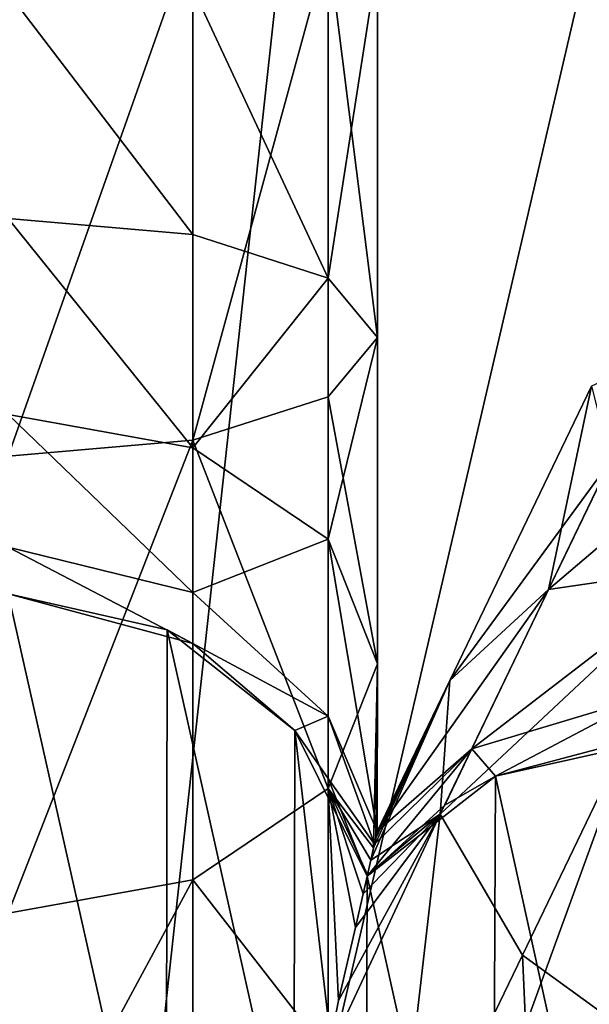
# Model space of a CAD drawing. Header units: millimetres. Extents: x 3 to 496, y 3 to 509.
# Tile 293 of 445: x 249.4 to 252.49, y 263.43 to 268.77. Entities that reach past the tile are written whole.
import ezdxf

# ---------------------------------------------------------------- set-up
doc = ezdxf.new("R2010")
doc.units = ezdxf.units.MM
doc.header["$LTSCALE"] = 25.4
doc.layers.get('0').update_dxf_attribs({"true_color": 0xff5454})

# ---------------------------------------------------------------- blocks, each defined once
blk = doc.blocks.new('FORM-M-9673.STL#1')
at = {"color": 0}
mesh = blk.add_polyface(dxfattribs=at)
corners = [(255.8367, 283.5266, 4.5183), (252.4774, 284.3073, 4.4765), (249.3426, 255.6085, 2.1311)]
mesh.append_faces([[corners[k] for k in face] for face in [(0, 1, 2)]], dxfattribs={"color": 0})
mesh = blk.add_polyface(dxfattribs=at)
corners = [(252.4774, 284.3073, 4.4765), (249.3426, 284.0584, 4.4014), (249.3426, 255.6085, 2.1311)]
mesh.append_faces([[corners[k] for k in face] for face in [(0, 1, 2)]], dxfattribs={"color": 0})
mesh = blk.add_polyface(dxfattribs=at)
corners = [(259.2317, 282.7995, 4.5431), (255.8367, 283.5266, 4.5183), (249.3426, 255.6085, 2.1311)]
mesh.append_faces([[corners[k] for k in face] for face in [(0, 1, 2)]], dxfattribs={"color": 0})
mesh = blk.add_polyface(dxfattribs=at)
corners = [(261.6866, 281.241, 4.4014), (259.2317, 282.7995, 4.5431), (249.3426, 255.6085, 2.1311)]
mesh.append_faces([[corners[k] for k in face] for face in [(0, 1, 2)]], dxfattribs={"color": 0})
mesh = blk.add_polyface(dxfattribs=at)
corners = [(264.6189, 280.1051, 4.4765), (261.6866, 281.241, 4.4014), (249.3426, 255.6085, 2.1311)]
mesh.append_faces([[corners[k] for k in face] for face in [(0, 1, 2)]], dxfattribs={"color": 0})
mesh = blk.add_polyface(dxfattribs=at)
corners = [(267.3068, 277.9442, 4.5183), (264.6189, 280.1051, 4.4765), (249.3426, 255.6085, 2.1311)]
mesh.append_faces([[corners[k] for k in face] for face in [(0, 1, 2)]], dxfattribs={"color": 0})
mesh = blk.add_polyface(dxfattribs=at)
corners = [(270.0501, 275.816, 4.5431), (267.3068, 277.9442, 4.5183), (249.3426, 255.6085, 2.1311)]
mesh.append_faces([[corners[k] for k in face] for face in [(0, 1, 2)]], dxfattribs={"color": 0})
mesh = blk.add_polyface(dxfattribs=at)
corners = [(271.5857, 273.3467, 4.4014), (270.0501, 275.816, 4.5431), (249.3426, 255.6085, 2.1311)]
mesh.append_faces([[corners[k] for k in face] for face in [(0, 1, 2)]], dxfattribs={"color": 0})
mesh = blk.add_polyface(dxfattribs=at)
corners = [(273.7348, 271.051, 4.4765), (271.5857, 273.3467, 4.4014), (249.3426, 255.6085, 2.1311)]
mesh.append_faces([[corners[k] for k in face] for face in [(0, 1, 2)]], dxfattribs={"color": 0})
mesh = blk.add_polyface(dxfattribs=at)
corners = [(275.2189, 267.9379, 4.5183), (273.7348, 271.051, 4.4765), (249.3426, 255.6085, 2.1311)]
mesh.append_faces([[corners[k] for k in face] for face in [(0, 1, 2)]], dxfattribs={"color": 0})
mesh = blk.add_polyface(dxfattribs=at)
corners = [(250.3426, 269.2364, 4.0234), (249.3426, 266.4007, 4.1028), (249.3426, 269.2596, 3.7565), (250.3426, 266.4869, 4.3565)]
mesh.append_faces([[corners[k] for k in face] for face in [(0, 1, 2), (1, 0, 3)]], dxfattribs={"vtx0": -1, "color": 0})
mesh = blk.add_polyface(dxfattribs=at)
corners = [(251.0746, 269.1731, 4.7528), (250.3426, 266.4869, 4.3565), (250.3426, 269.2364, 4.0234), (251.0746, 266.7225, 5.0495)]
mesh.append_faces([[corners[k] for k in face] for face in [(0, 1, 2), (1, 0, 3)]], dxfattribs={"vtx0": -1, "color": 0})
mesh = blk.add_polyface(dxfattribs=at)
corners = [(251.0746, 269.1731, 4.7528), (251.3426, 267.0444, 5.9963), (251.0746, 266.7225, 5.0495), (251.3426, 269.0865, 5.749)]
mesh.append_faces([[corners[k] for k in face] for face in [(0, 1, 2), (1, 0, 3)]], dxfattribs={"vtx0": -1, "color": 0})
mesh = blk.add_polyface(dxfattribs=at)
corners = [(251.3426, 269.0865, 5.749), (251.0746, 267.3663, 6.9431), (251.3426, 267.0444, 5.9963), (251.0746, 269, 6.7452)]
mesh.append_faces([[corners[k] for k in face] for face in [(0, 1, 2), (1, 0, 3)]], dxfattribs={"vtx0": -1, "color": 0})
mesh = blk.add_polyface(dxfattribs=at)
corners = [(251.0746, 267.3663, 6.9431), (250.3426, 268.9366, 7.4746), (250.3426, 267.6019, 7.6362), (251.0746, 269, 6.7452)]
mesh.append_faces([[corners[k] for k in face] for face in [(0, 1, 2), (1, 0, 3)]], dxfattribs={"vtx0": -1, "color": 0})
mesh = blk.add_polyface(dxfattribs=at)
corners = [(250.3426, 267.6019, 7.6362), (249.3426, 268.9134, 7.7415), (249.3426, 267.6882, 7.8899), (250.3426, 268.9366, 7.4746)]
mesh.append_faces([[corners[k] for k in face] for face in [(0, 1, 2), (1, 0, 3)]], dxfattribs={"vtx0": -1, "color": 0})
mesh = blk.add_polyface(dxfattribs=at)
corners = [(276.7672, 264.8301, 4.5431), (275.2189, 267.9379, 4.5183), (249.3426, 255.6085, 2.1311)]
mesh.append_faces([[corners[k] for k in face] for face in [(0, 1, 2)]], dxfattribs={"color": 0})
mesh = blk.add_polyface(dxfattribs=at)
corners = [(250.3426, 266.4453, 8.3215), (249.3426, 267.6882, 7.8899), (249.3426, 266.6263, 8.519), (250.3426, 267.6019, 7.6362)]
mesh.append_faces([[corners[k] for k in face] for face in [(0, 1, 2), (1, 0, 3)]], dxfattribs={"vtx0": -1, "color": 0})
mesh = blk.add_polyface(dxfattribs=at)
corners = [(251.0746, 267.3663, 6.9431), (250.3426, 266.4453, 8.3215), (251.0746, 265.9505, 7.782), (250.3426, 267.6019, 7.6362)]
mesh.append_faces([[corners[k] for k in face] for face in [(0, 1, 2), (1, 0, 3)]], dxfattribs={"vtx0": -1, "color": 0})
mesh = blk.add_polyface(dxfattribs=at)
corners = [(251.3426, 267.0444, 5.9963), (251.0746, 265.9505, 7.782), (251.3426, 265.2747, 7.0449), (251.0746, 267.3663, 6.9431)]
mesh.append_faces([[corners[k] for k in face] for face in [(0, 1, 2), (1, 0, 3)]], dxfattribs={"vtx0": -1, "color": 0})
mesh = blk.add_polyface(dxfattribs=at)
corners = [(251.0746, 266.7225, 5.0495), (251.3426, 265.2747, 7.0449), (251.0746, 264.5989, 6.3078), (251.3426, 267.0444, 5.9963)]
mesh.append_faces([[corners[k] for k in face] for face in [(0, 1, 2), (1, 0, 3)]], dxfattribs={"vtx0": -1, "color": 0})
mesh = blk.add_polyface(dxfattribs=at)
corners = [(252.2693, 265.6779, 7.782), (252.5025, 266.7797, 5.9963), (251.7347, 265.1852, 7.0449), (252.8836, 266.9534, 6.9431)]
mesh.append_faces([[corners[k] for k in face] for face in [(0, 1, 2), (1, 0, 3)]], dxfattribs={"vtx0": -1, "color": 0})
mesh = blk.add_polyface(dxfattribs=at)
corners = [(252.2693, 265.6779, 7.782), (253.6454, 266.8481, 7.6362), (252.8836, 266.9534, 6.9431), (253.1435, 265.806, 8.3215)]
mesh.append_faces([[corners[k] for k in face] for face in [(0, 1, 2), (1, 0, 3)]], dxfattribs={"vtx0": -1, "color": 0})
mesh = blk.add_polyface(dxfattribs=at)
corners = [(251.7347, 265.1852, 7.0449), (252.6043, 266.3734, 5.0495), (251.6829, 264.4601, 6.3078), (252.5025, 266.7797, 5.9963)]
mesh.append_faces([[corners[k] for k in face] for face in [(0, 1, 2), (1, 0, 3)]], dxfattribs={"vtx0": -1, "color": 0})
mesh = blk.add_polyface(dxfattribs=at)
corners = [(250.3426, 266.4869, 4.3565), (251.0746, 264.5989, 6.3078), (250.3426, 264.1042, 5.7682), (251.0746, 266.7225, 5.0495)]
mesh.append_faces([[corners[k] for k in face] for face in [(0, 1, 2), (1, 0, 3)]], dxfattribs={"vtx0": -1, "color": 0})
mesh = blk.add_polyface(dxfattribs=at)
corners = [(249.3426, 266.6263, 8.519), (250.3426, 265.6624, 9.4145), (250.3426, 266.4453, 8.3215), (249.3426, 265.9077, 9.5224)]
mesh.append_faces([[corners[k] for k in face] for face in [(0, 1, 2), (1, 0, 3)]], dxfattribs={"vtx0": -1, "color": 0})
mesh = blk.add_polyface(dxfattribs=at)
corners = [(250.3426, 266.4869, 4.3565), (249.3426, 263.9231, 5.5708), (249.3426, 266.4007, 4.1028), (250.3426, 264.1042, 5.7682)]
mesh.append_faces([[corners[k] for k in face] for face in [(0, 1, 2), (1, 0, 3)]], dxfattribs={"vtx0": -1, "color": 0})
mesh = blk.add_polyface(dxfattribs=at)
corners = [(251.0746, 265.9505, 7.782), (250.3426, 265.6624, 9.4145), (251.0746, 264.9923, 9.1198), (250.3426, 266.4453, 8.3215)]
mesh.append_faces([[corners[k] for k in face] for face in [(0, 1, 2), (1, 0, 3)]], dxfattribs={"vtx0": -1, "color": 0})
mesh = blk.add_polyface(dxfattribs=at)
corners = [(251.6829, 264.4601, 6.3078), (253.1616, 265.8435, 4.3565), (252.1278, 263.6967, 5.7682), (252.6043, 266.3734, 5.0495)]
mesh.append_faces([[corners[k] for k in face] for face in [(0, 1, 2), (1, 0, 3)]], dxfattribs={"vtx0": -1, "color": 0})
mesh = blk.add_polyface(dxfattribs=at)
corners = [(251.0746, 265.9505, 7.782), (251.3414, 264.3659, 8.2941), (251.3426, 265.2747, 7.0449)]
mesh.append_faces([[corners[k] for k in face] for face in [(0, 1, 2)]], dxfattribs={"color": 0})
mesh = blk.add_polyface(dxfattribs=at)
corners = [(251.0746, 265.9505, 7.782), (251.0746, 264.9923, 9.1198), (251.3414, 264.3659, 8.2941)]
mesh.append_faces([[corners[k] for k in face] for face in [(0, 1, 2)]], dxfattribs={"color": 0})
mesh = blk.add_polyface(dxfattribs=at)
corners = [(249.3426, 265.9077, 9.5224), (250.3426, 265.3859, 10.7302), (250.3426, 265.6624, 9.4145), (249.3426, 265.6538, 10.7302)]
mesh.append_faces([[corners[k] for k in face] for face in [(0, 1, 2), (1, 0, 3)]], dxfattribs={"vtx0": -1, "color": 0})
mesh = blk.add_polyface(dxfattribs=at)
corners = [(253.1616, 265.8435, 4.3565), (252.9502, 263.0997, 5.5708), (252.1278, 263.6967, 5.7682), (254.0251, 265.3319, 4.1028)]
mesh.append_faces([[corners[k] for k in face] for face in [(0, 1, 2), (1, 0, 3)]], dxfattribs={"vtx0": -1, "color": 0})
mesh = blk.add_polyface(dxfattribs=at)
corners = [(251.8536, 264.8145, 9.1198), (253.1435, 265.806, 8.3215), (252.2693, 265.6779, 7.782), (252.8039, 265.1006, 9.4145)]
mesh.append_faces([[corners[k] for k in face] for face in [(0, 1, 2), (1, 0, 3)]], dxfattribs={"vtx0": -1, "color": 0})
mesh = blk.add_polyface(dxfattribs=at)
corners = [(252.2693, 265.6779, 7.782), (251.3414, 264.3659, 8.2941), (251.8536, 264.8145, 9.1198)]
mesh.append_faces([[corners[k] for k in face] for face in [(0, 1, 2)]], dxfattribs={"color": 0})
mesh = blk.add_polyface(dxfattribs=at)
corners = [(252.2693, 265.6779, 7.782), (251.7347, 265.1852, 7.0449), (251.3414, 264.3659, 8.2941)]
mesh.append_faces([[corners[k] for k in face] for face in [(0, 1, 2)]], dxfattribs={"color": 0})
mesh = blk.add_polyface(dxfattribs=at)
corners = [(243.4488, 256.9537, 20.7302), (243.0791, 258.6248, 20.7302), (243.0709, 256.1621, 20.7302), (243.4517, 257.8308, 20.7302), (255.2364, 256.9537, 20.7302), (255.6061, 258.6248, 20.7302), (255.2334, 257.8308, 20.7302), (255.6143, 256.1621, 20.7302), (241.4724, 259.3986, 20.7302), (241.1046, 261.0783, 20.7302), (241.0988, 260.1969, 20.7302), (241.4888, 261.8716, 20.7302), (241.4888, 249.3453, 20.7302), (242.1768, 248.7942, 20.7302), (242.1768, 262.4227, 20.7302), (242.3906, 255.6085, 20.7302), (243.0348, 248.5924, 20.7302), (243.0709, 255.0548, 20.7302), (243.0791, 252.5921, 20.7302), (243.8963, 248.779, 20.7302), (243.9322, 252.3884, 20.7302), (243.906, 247.8976, 20.7302), (244.2937, 247.106, 20.7302), (244.6162, 251.8393, 20.7302), (244.9841, 246.5579, 20.7302), (244.9994, 251.0503, 20.7302), (245.0081, 250.1732, 20.7302), (245.843, 246.3599, 20.7302), (245.8651, 250.3598, 20.7302), (246.7036, 246.5503, 20.7302), (246.7196, 250.1618, 20.7302), (247.3988, 247.0922, 20.7302), (247.4072, 249.6172, 20.7302), (247.79, 246.3024, 20.7302), (247.7956, 248.8308, 20.7302), (248.4828, 245.7574, 20.7302), (248.4868, 249.3708, 20.7302), (249.3426, 245.5631, 20.7302), (249.3426, 249.5631, 20.7302), (250.2024, 245.7574, 20.7302), (250.1984, 249.3708, 20.7302), (250.8896, 248.8308, 20.7302), (250.8952, 246.3024, 20.7302), (251.278, 249.6172, 20.7302), (251.2864, 247.0922, 20.7302), (251.9656, 250.1618, 20.7302), (251.9816, 246.5503, 20.7302), (252.8201, 250.3598, 20.7302), (252.8422, 246.3599, 20.7302), (253.6771, 250.1732, 20.7302), (253.7011, 246.5579, 20.7302), (253.6858, 251.0503, 20.7302), (254.069, 251.8393, 20.7302), (254.3914, 247.106, 20.7302), (254.753, 252.3884, 20.7302), (254.7792, 247.8976, 20.7302), (254.7889, 248.779, 20.7302), (255.6061, 252.5921, 20.7302), (255.6504, 248.5924, 20.7302), (255.6143, 255.0548, 20.7302), (256.2946, 255.6085, 20.7302), (256.5084, 248.7942, 20.7302), (255.2364, 254.2633, 20.7302), (255.2334, 253.3861, 20.7302), (243.4488, 254.2633, 20.7302), (243.4517, 253.3861, 20.7302), (239.5491, 253.3732, 20.7302), (239.9243, 255.0513, 20.7302), (239.5472, 254.2546, 20.7302), (239.9298, 252.5782, 20.7302), (240.6073, 255.6085, 20.7302), (240.6153, 252.024, 20.7302), (241.1046, 250.1386, 20.7302), (241.4724, 251.8184, 20.7302), (241.0988, 251.0201, 20.7302), (239.9243, 256.1656, 20.7302), (239.5491, 257.8438, 20.7302), (239.5472, 256.9623, 20.7302), (239.9298, 258.6388, 20.7302), (240.6153, 259.1929, 20.7302), (243.0348, 262.6246, 20.7302), (243.8963, 262.438, 20.7302), (243.9322, 258.8285, 20.7302), (243.906, 263.3193, 20.7302), (244.2937, 264.111, 20.7302), (244.6162, 259.3777, 20.7302), (244.9841, 264.659, 20.7302), (244.9994, 260.1667, 20.7302), (245.0081, 261.0438, 20.7302), (245.843, 264.8571, 20.7302), (245.8651, 260.8571, 20.7302), (246.7036, 264.6666, 20.7302), (246.7196, 261.0551, 20.7302), (247.3988, 264.1247, 20.7302), (247.4072, 261.5997, 20.7302), (247.79, 264.9146, 20.7302), (247.7956, 262.3862, 20.7302), (248.4828, 265.4596, 20.7302), (248.4868, 261.8461, 20.7302), (249.3426, 265.6538, 20.7302), (249.3426, 261.6538, 20.7302), (250.1984, 261.8461, 20.7302), (250.2024, 265.4596, 20.7302), (250.8896, 262.3862, 20.7302), (250.8952, 264.9146, 20.7302), (251.278, 261.5997, 20.7302), (251.2864, 264.1247, 20.7302), (251.9656, 261.0551, 20.7302), (251.9816, 264.6666, 20.7302), (252.8201, 260.8571, 20.7302), (252.8422, 264.8571, 20.7302), (253.6771, 261.0438, 20.7302), (253.7011, 264.659, 20.7302), (253.6858, 260.1667, 20.7302), (254.069, 259.3777, 20.7302), (254.3914, 264.111, 20.7302), (254.753, 258.8285, 20.7302), (254.7792, 263.3193, 20.7302), (254.7889, 262.438, 20.7302), (255.6504, 262.6246, 20.7302), (256.5084, 262.4227, 20.7302), (257.1964, 249.3453, 20.7302), (257.1964, 261.8716, 20.7302), (257.2128, 251.8184, 20.7302), (257.5805, 250.1386, 20.7302), (257.5864, 251.0201, 20.7302), (258.0699, 252.024, 20.7302), (257.2128, 259.3986, 20.7302), (258.0699, 259.1929, 20.7302), (258.0778, 255.6085, 20.7302), (258.7554, 252.5782, 20.7302), (258.7609, 255.0513, 20.7302), (259.1361, 253.3732, 20.7302), (259.138, 254.2546, 20.7302), (258.7554, 258.6388, 20.7302), (258.7609, 256.1656, 20.7302), (259.1361, 257.8438, 20.7302), (259.138, 256.9623, 20.7302), (257.5805, 261.0783, 20.7302), (257.5864, 260.1969, 20.7302)]
mesh.append_faces([[corners[k] for k in face] for face in [(1, 0, 3), (4, 5, 6), (8, 9, 10), (57, 62, 63), (64, 18, 65), (66, 67, 68), (72, 73, 74), (75, 76, 77), (123, 124, 125), (131, 132, 133), (136, 135, 137), (138, 127, 139)]], dxfattribs={"vtx0": -1, "color": 0})
mesh.append_faces([[corners[k] for k in face] for face in [(0, 1, 2), (9, 8, 11), (11, 13, 14), (15, 16, 17), (18, 19, 20), (20, 22, 23), (23, 24, 25), (25, 24, 26), (26, 27, 28), (28, 29, 30), (30, 31, 32), (32, 33, 34), (34, 35, 36), (36, 37, 38), (38, 39, 40), (40, 39, 41), (41, 42, 43), (43, 44, 45), (45, 46, 47), (47, 48, 49), (49, 50, 51), (51, 50, 52), (52, 53, 54), (54, 56, 57), (59, 58, 60), (62, 57, 59), (67, 69, 70), (76, 75, 78), (78, 70, 79), (79, 73, 8), (80, 1, 81), (81, 82, 83), (83, 82, 84), (84, 85, 86), (86, 88, 89), (89, 90, 91), (91, 92, 93), (93, 94, 95), (95, 96, 97), (97, 98, 99), (99, 101, 102), (102, 103, 104), (104, 105, 106), (106, 107, 108), (108, 109, 110), (110, 111, 112), (112, 114, 115), (115, 116, 117), (117, 116, 118), (118, 5, 119), (119, 60, 120), (120, 121, 122), (126, 127, 123), (127, 126, 128), (129, 130, 131), (134, 135, 136), (122, 127, 138)]], dxfattribs={"vtx0": -1, "vtx1": -1, "color": 0})
mesh.append_faces([[corners[k] for k in face] for face in [(11, 8, 12), (14, 13, 15), (17, 16, 18), (57, 58, 59), (73, 12, 8), (79, 70, 71), (80, 2, 1), (119, 5, 7), (120, 60, 61), (122, 121, 123), (128, 126, 129), (127, 122, 123)]], dxfattribs={"vtx0": -1, "vtx1": -1, "vtx2": -1, "color": 0})
mesh.append_faces([[corners[k] for k in face] for face in [(5, 4, 7), (11, 12, 13), (15, 13, 16), (18, 16, 19), (20, 19, 21), (20, 21, 22), (23, 22, 24), (26, 24, 27), (28, 27, 29), (30, 29, 31), (32, 31, 33), (34, 33, 35), (36, 35, 37), (38, 37, 39), (41, 39, 42), (43, 42, 44), (45, 44, 46), (47, 46, 48), (49, 48, 50), (52, 50, 53), (54, 53, 55), (54, 55, 56), (57, 56, 58), (60, 58, 61), (18, 64, 17), (67, 66, 69), (70, 69, 71), (73, 72, 12), (78, 75, 70), (79, 71, 73), (15, 80, 14), (80, 15, 2), (81, 1, 82), (84, 82, 85), (86, 85, 87), (86, 87, 88), (89, 88, 90), (91, 90, 92), (93, 92, 94), (95, 94, 96), (97, 96, 98), (99, 98, 100), (99, 100, 101), (102, 101, 103), (104, 103, 105), (106, 105, 107), (108, 107, 109), (110, 109, 111), (112, 111, 113), (112, 113, 114), (115, 114, 116), (118, 116, 5), (119, 7, 60), (120, 61, 121), (123, 121, 124), (129, 126, 130), (131, 130, 132), (129, 134, 128), (134, 129, 135)]], dxfattribs={"vtx0": -1, "vtx2": -1, "color": 0})
mesh = blk.add_polyface(dxfattribs=at)
corners = [(250.2024, 265.4596, 20.7302), (249.3426, 265.6538, 10.7302), (249.3426, 265.6538, 20.7302)]
mesh.append_faces([[corners[k] for k in face] for face in [(0, 1, 2)]], dxfattribs={"color": 0})
mesh = blk.add_polyface(dxfattribs=at)
corners = [(250.2024, 265.4596, 20.7302), (250.3426, 265.3859, 10.7302), (249.3426, 265.6538, 10.7302)]
mesh.append_faces([[corners[k] for k in face] for face in [(0, 1, 2)]], dxfattribs={"color": 0})
mesh = blk.add_polyface(dxfattribs=at)
corners = [(250.3426, 265.3859, 10.7302), (251.0746, 264.9923, 9.1198), (250.3426, 265.6624, 9.4145)]
mesh.append_faces([[corners[k] for k in face] for face in [(0, 1, 2)]], dxfattribs={"color": 0})
mesh = blk.add_polyface(dxfattribs=at)
corners = [(250.8952, 264.9146, 20.7302), (250.3426, 265.3859, 10.7302), (250.2024, 265.4596, 20.7302)]
mesh.append_faces([[corners[k] for k in face] for face in [(0, 1, 2)]], dxfattribs={"color": 0})
mesh = blk.add_polyface(dxfattribs=at)
corners = [(250.8952, 264.9146, 10.7302), (251.0746, 264.9923, 9.1198), (250.3426, 265.3859, 10.7302)]
mesh.append_faces([[corners[k] for k in face] for face in [(0, 1, 2)]], dxfattribs={"color": 0})
mesh = blk.add_polyface(dxfattribs=at)
corners = [(250.8952, 264.9146, 20.7302), (250.8952, 264.9146, 10.7302), (250.3426, 265.3859, 10.7302)]
mesh.append_faces([[corners[k] for k in face] for face in [(0, 1, 2)]], dxfattribs={"color": 0})
mesh = blk.add_polyface(dxfattribs=at)
corners = [(251.3426, 265.2747, 7.0449), (251.3212, 264.2772, 7.7553), (251.0746, 264.5989, 6.3078)]
mesh.append_faces([[corners[k] for k in face] for face in [(0, 1, 2)]], dxfattribs={"color": 0})
mesh = blk.add_polyface(dxfattribs=at)
corners = [(251.3426, 265.2747, 7.0449), (251.3333, 264.3304, 7.8546), (251.3212, 264.2772, 7.7553)]
mesh.append_faces([[corners[k] for k in face] for face in [(0, 1, 2)]], dxfattribs={"color": 0})
mesh = blk.add_polyface(dxfattribs=at)
corners = [(251.3426, 265.2747, 7.0449), (251.3414, 264.3659, 8.2941), (251.3333, 264.3304, 7.8546)]
mesh.append_faces([[corners[k] for k in face] for face in [(0, 1, 2)]], dxfattribs={"color": 0})
mesh = blk.add_polyface(dxfattribs=at)
corners = [(251.7347, 265.1852, 7.0449), (251.6829, 264.4601, 6.3078), (251.3062, 264.2118, 7.6957)]
mesh.append_faces([[corners[k] for k in face] for face in [(0, 1, 2)]], dxfattribs={"color": 0})
mesh = blk.add_polyface(dxfattribs=at)
corners = [(251.7347, 265.1852, 7.0449), (251.3062, 264.2118, 7.6957), (251.3212, 264.2772, 7.7553)]
mesh.append_faces([[corners[k] for k in face] for face in [(0, 1, 2)]], dxfattribs={"color": 0})
mesh = blk.add_polyface(dxfattribs=at)
corners = [(251.7347, 265.1852, 7.0449), (251.3212, 264.2772, 7.7553), (251.3333, 264.3304, 7.8546)]
mesh.append_faces([[corners[k] for k in face] for face in [(0, 1, 2)]], dxfattribs={"color": 0})
mesh = blk.add_polyface(dxfattribs=at)
corners = [(251.7347, 265.1852, 7.0449), (251.3333, 264.3304, 7.8546), (251.3414, 264.3659, 8.2941)]
mesh.append_faces([[corners[k] for k in face] for face in [(0, 1, 2)]], dxfattribs={"color": 0})
mesh = blk.add_polyface(dxfattribs=at)
corners = [(251.9816, 264.6666, 10.7302), (252.8039, 265.1006, 9.4145), (251.8536, 264.8145, 9.1198)]
mesh.append_faces([[corners[k] for k in face] for face in [(0, 1, 2)]], dxfattribs={"color": 0})
mesh = blk.add_polyface(dxfattribs=at)
corners = [(252.6839, 264.8515, 10.7302), (252.8039, 265.1006, 9.4145), (251.9816, 264.6666, 10.7302)]
mesh.append_faces([[corners[k] for k in face] for face in [(0, 1, 2)]], dxfattribs={"color": 0})
mesh = blk.add_polyface(dxfattribs=at)
corners = [(251.0746, 264.9923, 9.1198), (250.8952, 264.9146, 10.7302), (251.0746, 264.6538, 10.7302)]
mesh.append_faces([[corners[k] for k in face] for face in [(0, 1, 2)]], dxfattribs={"color": 0})
mesh = blk.add_polyface(dxfattribs=at)
corners = [(251.0746, 264.9923, 9.1198), (251.0746, 264.6538, 10.7302), (251.3256, 264.2968, 8.8634)]
mesh.append_faces([[corners[k] for k in face] for face in [(0, 1, 2)]], dxfattribs={"color": 0})
mesh = blk.add_polyface(dxfattribs=at)
corners = [(251.0746, 264.9923, 9.1198), (251.3256, 264.2968, 8.8634), (251.3414, 264.3659, 8.2941)]
mesh.append_faces([[corners[k] for k in face] for face in [(0, 1, 2)]], dxfattribs={"color": 0})
mesh = blk.add_polyface(dxfattribs=at)
corners = [(250.8952, 264.9146, 20.7302), (251.0746, 264.6538, 10.7302), (250.8952, 264.9146, 10.7302)]
mesh.append_faces([[corners[k] for k in face] for face in [(0, 1, 2)]], dxfattribs={"color": 0})
mesh = blk.add_polyface(dxfattribs=at)
corners = [(250.8952, 264.9146, 20.7302), (251.2864, 264.1247, 20.7302), (251.0746, 264.6538, 10.7302)]
mesh.append_faces([[corners[k] for k in face] for face in [(0, 1, 2)]], dxfattribs={"color": 0})
mesh = blk.add_polyface(dxfattribs=at)
corners = [(277.0793, 261.9392, 4.4014), (276.7672, 264.8301, 4.5431), (249.3426, 255.6085, 2.1311)]
mesh.append_faces([[corners[k] for k in face] for face in [(0, 1, 2)]], dxfattribs={"color": 0})
mesh = blk.add_polyface(dxfattribs=at)
corners = [(251.8536, 264.8145, 9.1198), (251.3256, 264.2968, 8.8634), (251.2864, 264.1247, 10.7302)]
mesh.append_faces([[corners[k] for k in face] for face in [(0, 1, 2)]], dxfattribs={"color": 0})
mesh = blk.add_polyface(dxfattribs=at)
corners = [(251.7067, 264.5096, 10.7302), (251.8536, 264.8145, 9.1198), (251.2864, 264.1247, 10.7302)]
mesh.append_faces([[corners[k] for k in face] for face in [(0, 1, 2)]], dxfattribs={"color": 0})
mesh = blk.add_polyface(dxfattribs=at)
corners = [(251.8536, 264.8145, 9.1198), (251.3414, 264.3659, 8.2941), (251.3256, 264.2968, 8.8634)]
mesh.append_faces([[corners[k] for k in face] for face in [(0, 1, 2)]], dxfattribs={"color": 0})
mesh = blk.add_polyface(dxfattribs=at)
corners = [(251.9816, 264.6666, 10.7302), (251.8536, 264.8145, 9.1198), (251.7067, 264.5096, 10.7302)]
mesh.append_faces([[corners[k] for k in face] for face in [(0, 1, 2)]], dxfattribs={"color": 0})
mesh = blk.add_polyface(dxfattribs=at)
corners = [(252.8422, 264.8571, 20.7302), (251.9816, 264.6666, 10.7302), (251.9816, 264.6666, 20.7302)]
mesh.append_faces([[corners[k] for k in face] for face in [(0, 1, 2)]], dxfattribs={"color": 0})
mesh = blk.add_polyface(dxfattribs=at)
corners = [(252.8422, 264.8571, 20.7302), (252.6839, 264.8515, 10.7302), (251.9816, 264.6666, 10.7302)]
mesh.append_faces([[corners[k] for k in face] for face in [(0, 1, 2)]], dxfattribs={"color": 0})
mesh = blk.add_polyface(dxfattribs=at)
corners = [(251.0746, 264.6538, 10.7302), (251.2864, 264.1247, 10.7302), (251.3256, 264.2968, 8.8634)]
mesh.append_faces([[corners[k] for k in face] for face in [(0, 1, 2)]], dxfattribs={"color": 0})
mesh = blk.add_polyface(dxfattribs=at)
corners = [(251.0746, 264.6538, 10.7302), (251.2864, 264.1247, 20.7302), (251.2864, 264.1247, 10.7302)]
mesh.append_faces([[corners[k] for k in face] for face in [(0, 1, 2)]], dxfattribs={"color": 0})
mesh = blk.add_polyface(dxfattribs=at)
corners = [(251.9816, 264.6666, 20.7302), (251.7067, 264.5096, 10.7302), (251.2864, 264.1247, 20.7302)]
mesh.append_faces([[corners[k] for k in face] for face in [(0, 1, 2)]], dxfattribs={"color": 0})
mesh = blk.add_polyface(dxfattribs=at)
corners = [(251.9816, 264.6666, 20.7302), (251.9816, 264.6666, 10.7302), (251.7067, 264.5096, 10.7302)]
mesh.append_faces([[corners[k] for k in face] for face in [(0, 1, 2)]], dxfattribs={"color": 0})
mesh = blk.add_polyface(dxfattribs=at)
corners = [(250.3426, 264.1042, 5.7682), (251.0746, 263.1616, 8.3146), (250.3426, 262.4915, 8.0199), (251.0746, 264.5989, 6.3078)]
mesh.append_faces([[corners[k] for k in face] for face in [(0, 1, 2), (1, 0, 3)]], dxfattribs={"vtx0": -1, "color": 0})
mesh = blk.add_polyface(dxfattribs=at)
corners = [(251.0746, 264.5989, 6.3078), (251.3212, 264.2772, 7.7553), (251.3062, 264.2118, 7.6957)]
mesh.append_faces([[corners[k] for k in face] for face in [(0, 1, 2)]], dxfattribs={"color": 0})
mesh = blk.add_polyface(dxfattribs=at)
corners = [(251.0746, 264.5989, 6.3078), (251.3062, 264.2118, 7.6957), (251.2878, 264.1308, 7.6627)]
mesh.append_faces([[corners[k] for k in face] for face in [(0, 1, 2)]], dxfattribs={"color": 0})
mesh = blk.add_polyface(dxfattribs=at)
corners = [(251.0746, 264.5989, 6.3078), (251.2878, 264.1308, 7.6627), (251.2645, 264.0288, 7.656)]
mesh.append_faces([[corners[k] for k in face] for face in [(0, 1, 2)]], dxfattribs={"color": 0})
mesh = blk.add_polyface(dxfattribs=at)
corners = [(251.0746, 264.5989, 6.3078), (251.2645, 264.0288, 7.656), (251.2228, 263.8461, 7.7021)]
mesh.append_faces([[corners[k] for k in face] for face in [(0, 1, 2)]], dxfattribs={"color": 0})
mesh = blk.add_polyface(dxfattribs=at)
corners = [(251.0746, 263.1616, 8.3146), (251.0746, 264.5989, 6.3078), (251.1323, 263.4497, 7.9659)]
mesh.append_faces([[corners[k] for k in face] for face in [(0, 1, 2)]], dxfattribs={"color": 0})
mesh = blk.add_polyface(dxfattribs=at)
corners = [(251.0746, 264.5989, 6.3078), (251.2228, 263.8461, 7.7021), (251.1323, 263.4497, 7.9659)]
mesh.append_faces([[corners[k] for k in face] for face in [(0, 1, 2)]], dxfattribs={"color": 0})
mesh = blk.add_polyface(dxfattribs=at)
corners = [(251.2864, 264.1247, 20.7302), (251.7067, 264.5096, 10.7302), (251.2864, 264.1247, 10.7302)]
mesh.append_faces([[corners[k] for k in face] for face in [(0, 1, 2)]], dxfattribs={"color": 0})
mesh = blk.add_polyface(dxfattribs=at)
corners = [(251.6829, 264.4601, 6.3078), (251.0746, 263.1616, 8.3146), (251.1323, 263.4497, 7.9659)]
mesh.append_faces([[corners[k] for k in face] for face in [(0, 1, 2)]], dxfattribs={"color": 0})
mesh = blk.add_polyface(dxfattribs=at)
corners = [(251.6829, 264.4601, 6.3078), (251.428, 262.2437, 8.0199), (251.0746, 263.1616, 8.3146)]
mesh.append_faces([[corners[k] for k in face] for face in [(0, 1, 2)]], dxfattribs={"color": 0})
mesh = blk.add_polyface(dxfattribs=at)
corners = [(251.6829, 264.4601, 6.3078), (251.1323, 263.4497, 7.9659), (251.2228, 263.8461, 7.7021)]
mesh.append_faces([[corners[k] for k in face] for face in [(0, 1, 2)]], dxfattribs={"color": 0})
mesh = blk.add_polyface(dxfattribs=at)
corners = [(251.6829, 264.4601, 6.3078), (251.2228, 263.8461, 7.7021), (251.2645, 264.0288, 7.656)]
mesh.append_faces([[corners[k] for k in face] for face in [(0, 1, 2)]], dxfattribs={"color": 0})
mesh = blk.add_polyface(dxfattribs=at)
corners = [(251.6829, 264.4601, 6.3078), (251.2645, 264.0288, 7.656), (251.2878, 264.1308, 7.6627)]
mesh.append_faces([[corners[k] for k in face] for face in [(0, 1, 2)]], dxfattribs={"color": 0})
mesh = blk.add_polyface(dxfattribs=at)
corners = [(251.6829, 264.4601, 6.3078), (251.2878, 264.1308, 7.6627), (251.3062, 264.2118, 7.6957)]
mesh.append_faces([[corners[k] for k in face] for face in [(0, 1, 2)]], dxfattribs={"color": 0})
mesh = blk.add_polyface(dxfattribs=at)
corners = [(251.6829, 264.4601, 6.3078), (252.1278, 263.6967, 5.7682), (251.428, 262.2437, 8.0199)]
mesh.append_faces([[corners[k] for k in face] for face in [(0, 1, 2)]], dxfattribs={"color": 0})
mesh = blk.add_polyface(dxfattribs=at)
corners = [(250.3426, 264.1042, 5.7682), (249.3426, 262.2462, 7.912), (249.3426, 263.9231, 5.5708), (250.3426, 262.4915, 8.0199)]
mesh.append_faces([[corners[k] for k in face] for face in [(0, 1, 2), (1, 0, 3)]], dxfattribs={"vtx0": -1, "color": 0})
mesh = blk.add_polyface(dxfattribs=at)
corners = [(252.2226, 261.5888, 7.912), (252.1278, 263.6967, 5.7682), (252.9502, 263.0997, 5.5708), (251.428, 262.2437, 8.0199)]
mesh.append_faces([[corners[k] for k in face] for face in [(0, 1, 2), (1, 0, 3)]], dxfattribs={"vtx0": -1, "color": 0})
mesh = blk.add_polyface(dxfattribs=at)
corners = [(251.1323, 263.4497, 7.9659), (250.9442, 262.6255, 9.2903), (251.0746, 263.1616, 8.3146)]
mesh.append_faces([[corners[k] for k in face] for face in [(0, 1, 2)]], dxfattribs={"color": 0})

msp = doc.modelspace()

# ---------------------------------------------------------------- block references
at = {"color": 7, "true_color": 0xf9f8f7}
msp.add_blockref('FORM-M-9673.STL#1', (0, 0), dxfattribs=at)

doc.saveas('drawing.dxf')
